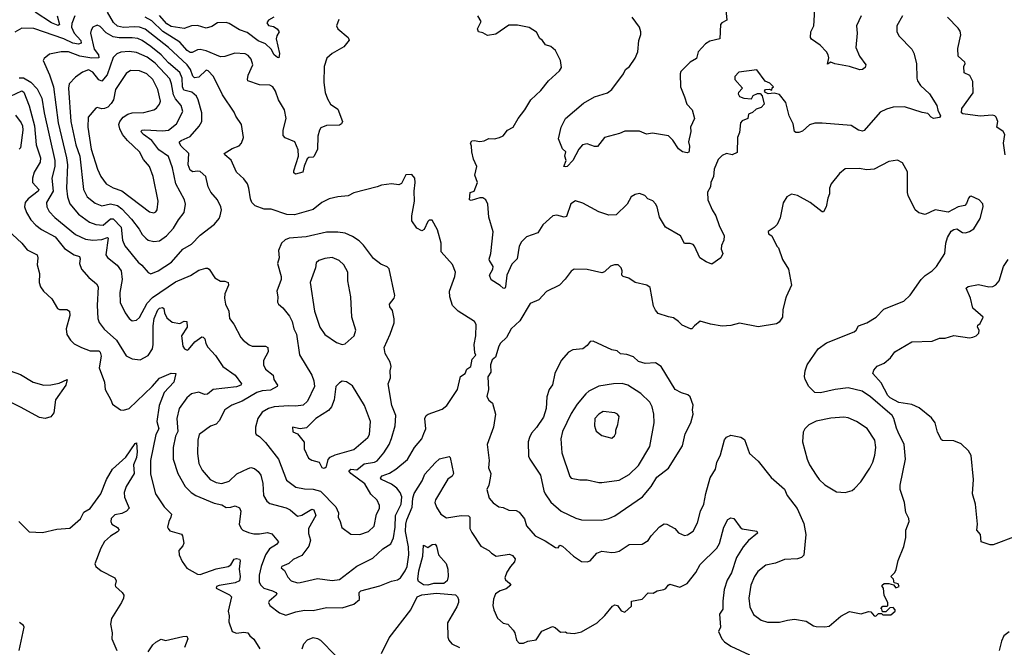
# Model space of a CAD drawing. Extents: x 2056909 to 2160450, y 827444 to 1016825.
# Tile 473 of 501: x 2119429 to 2126222, y 982416 to 986748. Entities that reach past the tile are written whole.
import ezdxf

# ---------------------------------------------------------------- set-up
doc = ezdxf.new("R2010")
doc.units = 0

msp = doc.modelspace()

# ---------------------------------------------------------------- linework, layer by layer
at = {"layer": '0CON10XD'}
for points in [[(2125234.2, 986775), (2125202.2, 986705), (2125206.5, 986655), (2125198.1, 986555), (2125222.9, 986495), (2125268, 986435), (2125263, 986417), (2125245, 986404.2), (2125225, 986401.4), (2125155.2, 986425.2), (2125053, 986443), (2125025, 986453.8), (2125001.7, 986441.7), (2125010.8, 986485), (2125008.1, 986505), (2124996.9, 986525), (2124952, 986572), (2124892.2, 986612.2), (2124886, 986625), (2124887.5, 986665), (2124908.1, 986705), (2124910.3, 986739.7), (2124917.3, 986875)], [(2119809.6, 986775), (2119789.7, 986720.3), (2119786.9, 986695), (2119805, 986655.7), (2119850.8, 986605), (2119854.4, 986585), (2119835, 986579), (2119795, 986584.6), (2119735, 986615.2), (2119525.8, 986685.8), (2119445, 986690), (2119395, 986662.5)], [(2119687.6, 986775), (2119704.4, 986715.6), (2119695, 986707.5), (2119648.2, 986725), (2119535, 986799.3)], [(2121345, 982861.8), (2121365, 982863.9), (2121485, 982890.9), (2121585, 982876.5), (2121636.6, 982883.4), (2121755, 982976.2), (2121865, 983032.2), (2121935.6, 983095), (2121989, 983131), (2122007.6, 983172.4), (2122019.3, 983245), (2122023.3, 983325), (2122060.8, 983405), (2122065.2, 983455), (2122055, 983484.5), (2122032.5, 983515), (2121995, 983543.2), (2121925, 983574.5), (2121918.6, 983585), (2121930.9, 983599.1), (2121980.9, 983619.1), (2122024.7, 983645.3), (2122105, 983711.8), (2122153.9, 983796.1), (2122204.4, 983855), (2122218.7, 983891.3), (2122230.9, 983925), (2122224.5, 983995), (2122232.9, 984015), (2122246.7, 984025), (2122345, 984060), (2122376, 984085), (2122450, 984195), (2122470, 984285), (2122502.5, 984305), (2122513.6, 984336.4), (2122542.5, 984355), (2122550, 984405), (2122577.5, 984432.5), (2122569.3, 984449.3), (2122565.8, 984505), (2122577.5, 984565), (2122578.8, 984645), (2122566.7, 984665), (2122455, 984736.7), (2122415, 984776), (2122396.2, 984835), (2122394.6, 984875), (2122432.1, 984975), (2122435.4, 985005), (2122415, 985058.1), (2122337.8, 985145), (2122336.5, 985205), (2122311.7, 985298.3), (2122274.1, 985364.1), (2122255, 985364), (2122245, 985356), (2122219.7, 985300.3), (2122205, 985291.2), (2122168.8, 985308.8), (2122135, 985360), (2122134.2, 985395), (2122154.3, 985495), (2122150, 985565), (2122158.8, 985625), (2122156.2, 985655), (2122135, 985680), (2122093.8, 985676.2), (2122063, 985617), (2122045, 985607.5), (2121995, 985614), (2121925, 985606), (2121895, 985593.3), (2121735, 985552.9), (2121695, 985532.9), (2121625, 985525.7), (2121565, 985511.4), (2121515, 985486), (2121455, 985438.6), (2121325, 985400), (2121272.8, 985402.8), (2121165, 985440.4), (2121115, 985439.2), (2121053.2, 985463.2), (2121032, 985485), (2121021.1, 985511.1), (2121011.2, 985585), (2121000, 985615), (2120975, 985648.8), (2120924.4, 985694.4), (2120887.4, 985777.4), (2120843.8, 985815), (2120840, 985825), (2120895, 985857.8), (2120942.7, 985877.3), (2120958.8, 985895), (2120974, 985935), (2120958.6, 986025), (2120921.5, 986081.5), (2120910, 986110), (2120828.3, 986228.3), (2120766.4, 986355), (2120730, 986395), (2120715, 986399.1), (2120665, 986350.3), (2120635, 986345.5), (2120625, 986357.1), (2120607, 986405), (2120585.2, 986435), (2120455.4, 986555.4), (2120295, 986682.3), (2120255, 986696.7), (2120220.5, 986699.5), (2120145, 986693.6), (2120103.9, 986703.9), (2120077.3, 986727.3), (2120035, 986798.9)], [(2121183.3, 986765), (2121145.9, 986744.1), (2121134, 986725), (2121145, 986708), (2121179.7, 986699.7), (2121205.5, 986685.5), (2121220, 986665), (2121203.6, 986636.4), (2121200, 986615), (2121222.9, 986515), (2121216.7, 986485), (2121207.7, 986487.7), (2121185, 986506), (2121164.4, 986545), (2121125, 986582.2), (2121075, 986602.7), (2120998.7, 986658.7), (2120945, 986678.2), (2120875, 986722.3), (2120855, 986728.2), (2120795, 986725.4), (2120755, 986701.2), (2120715, 986689.3), (2120655, 986708), (2120615, 986705.3), (2120563.6, 986686.4), (2120475, 986701.7), (2120445, 986718.3), (2120395, 986777.3)], [(2125520.8, 986775), (2125480, 986705), (2125482, 986665), (2125496.2, 986635), (2125583.9, 986543.9), (2125597.5, 986517.5), (2125616.1, 986446.1), (2125618, 986345), (2125623.8, 986326.2), (2125645, 986294), (2125705.8, 986235), (2125756.7, 986155), (2125763, 986123), (2125783.3, 986085), (2125775, 986072.5), (2125735, 986066.7), (2125717.5, 986075), (2125695, 986100), (2125655, 986106.2), (2125535, 986145.6), (2125455, 986143.5), (2125408.9, 986131.1), (2125365, 986108.9), (2125255, 985982.5), (2125245, 985977.5), (2125216.7, 985985), (2125165, 986017.8), (2124965.5, 986034.5), (2124915, 986033.3), (2124877.9, 986022.1), (2124831.1, 985978.9), (2124805, 985968.6), (2124785, 985968), (2124774.4, 985975), (2124765, 986030), (2124737.5, 986085), (2124715, 986176.7), (2124671.7, 986231.7), (2124635, 986240), (2124593.6, 986236.4), (2124574.2, 986244.2), (2124568.8, 986255), (2124575, 986266.7), (2124599.3, 986269.3), (2124618.3, 986261.7), (2124621.7, 986278.3), (2124630, 986285), (2124605, 986310), (2124573.6, 986323.6), (2124515, 986402.5), (2124390, 986385), (2124363.3, 986355), (2124363.9, 986333.9), (2124416.7, 986275), (2124388.8, 986245), (2124386.2, 986235), (2124395, 986216.7), (2124425, 986206.2), (2124477.5, 986202.5), (2124490, 986225), (2124520.8, 986239.2), (2124537.3, 986237.3), (2124551.7, 986221.7), (2124565.8, 986165), (2124545, 986140.8), (2124510.9, 986129.1), (2124485, 986107.5), (2124457.5, 986095), (2124453.3, 986065), (2124415, 986048.8), (2124403.3, 986035), (2124395, 985970), (2124381.2, 985935), (2124379.3, 985830.7), (2124345, 985816), (2124305, 985823.8), (2124275, 985810.8), (2124247.5, 985782.5), (2124220, 985715), (2124216.7, 985665), (2124198.5, 985625), (2124194.3, 985595), (2124175, 985557.5), (2124177.3, 985505), (2124206.4, 985435), (2124233.1, 985395), (2124255, 985326.7), (2124289.2, 985255), (2124287.1, 985225), (2124270.9, 985189.1), (2124268.9, 985165), (2124280.8, 985135), (2124266.4, 985103.6), (2124205, 985060), (2124165.4, 985075.4), (2124121.9, 985105), (2124086, 985185), (2124075, 985196.2), (2124055, 985204), (2124015, 985202.5), (2123988, 985255), (2123886.1, 985316.1), (2123843.8, 985383.8), (2123826.8, 985456.8), (2123816.8, 985476.8), (2123796.6, 985496.6), (2123762.1, 985512.1), (2123742.5, 985535), (2123705, 985547.5), (2123675, 985541.2), (2123648.8, 985525), (2123620, 985475), (2123545, 985400.8), (2123495, 985398.8), (2123425, 985421.4), (2123315, 985482), (2123265, 985497.1), (2123232.7, 985477.3), (2123201.7, 985388.3), (2123185, 985385.7), (2123135, 985398.6), (2123106.9, 985393.1), (2123039.2, 985330.8), (2123005, 985276.2), (2122925, 985248), (2122892.5, 985215), (2122875.8, 985184.2), (2122861.7, 985098.3), (2122825, 985060), (2122789.2, 984985), (2122782.2, 984905), (2122776.4, 984893.6), (2122765, 984894.4), (2122745, 984913.8), (2122681.7, 984951.7), (2122669.6, 984985), (2122693.3, 985025), (2122695.6, 985045), (2122670, 985085), (2122669.4, 985095), (2122680.6, 985135), (2122695.7, 985284.3), (2122665.8, 985385), (2122658.6, 985475), (2122644.3, 985504.3), (2122625, 985517.5), (2122605, 985517.8), (2122545, 985500.9), (2122531.9, 985505), (2122537.5, 985555), (2122565.6, 985565), (2122588.8, 985625), (2122570, 985675), (2122583.8, 985735), (2122560, 985785), (2122548, 985835), (2122545.7, 985875), (2122539.2, 985895), (2122548.6, 985911.4), (2122565, 985914.4), (2122605, 985906.2), (2122635, 985911.2), (2122665, 985926.7), (2122705, 985926.2), (2122740, 985935), (2122765, 985946.7), (2122794.3, 985985.7), (2122835, 986006.7), (2122869.2, 986065), (2122915.6, 986125), (2122955, 986194), (2123025, 986259.2), (2123077.5, 986325), (2123153.3, 986395), (2123167, 986417), (2123161.2, 986465), (2123125.8, 986535.8), (2123093.6, 986563.6), (2123057.5, 986575), (2123037.5, 986605), (2123017, 986617), (2122995, 986662.5), (2122945, 986693.3), (2122865, 986708.8), (2122805, 986708.8), (2122715, 986648), (2122657.5, 986637.5), (2122625, 986656.7), (2122594.1, 986664.1), (2122588.6, 986685), (2122614.2, 986735), (2122590, 986775)], [(2124300.8, 986815), (2124307.8, 986745), (2124273.1, 986726.9), (2124265.5, 986714.5), (2124259.2, 986615), (2124190.7, 986599.3), (2124159.8, 986580.2), (2124109.4, 986525), (2124099.7, 986480.3), (2124055.4, 986454.6), (2123990.2, 986389.8), (2123985.6, 986374.4), (2123988.6, 986285), (2124015.7, 986215), (2124033.3, 986165), (2124070, 986125), (2124084.3, 986065), (2124058.6, 986005), (2124060.9, 985975), (2124044, 985905), (2124051.1, 985875), (2124049.4, 985845), (2124045, 985833.8), (2124035, 985828.8), (2124002.5, 985835), (2123975, 985856.2), (2123935, 985916.2), (2123905, 985946.7), (2123795, 985963.8), (2123755, 985958.1), (2123705, 985977.5), (2123605, 985979.2), (2123568.3, 985961.7), (2123465, 985934.2), (2123415, 985873.3), (2123395, 985872), (2123345, 985890.8), (2123313.3, 985885), (2123286, 985855), (2123245, 985776), (2123205.8, 985735), (2123191.7, 985731.7), (2123183.8, 985735), (2123200, 985775), (2123190, 985805), (2123197.5, 985835), (2123175, 985856.7), (2123145.8, 985925), (2123164.3, 986005.7), (2123194.5, 986065.5), (2123318.8, 986171.2), (2123395, 986215.8), (2123485, 986242.5), (2123514, 986265), (2123595, 986373.8), (2123608.6, 986405), (2123635.7, 986425), (2123675, 986482.5), (2123694.5, 986525), (2123701.5, 986605), (2123714.4, 986645), (2123715.5, 986665), (2123705.5, 986695), (2123654.6, 986764.6)], [(2120335, 984994.4), (2120385, 985014.5), (2120475.6, 985075), (2120555, 985163.8), (2120615, 985199.5), (2120675, 985260), (2120773.5, 985336.5), (2120805.5, 985374.5), (2120813.1, 985395), (2120821.1, 985435), (2120817.5, 985455), (2120794.4, 985505), (2120747.3, 985557.3), (2120730.4, 985595), (2120713.1, 985665), (2120675, 985699.1), (2120655, 985702.7), (2120625, 985697.9), (2120605, 985709.4), (2120591.1, 985745), (2120595.5, 985825), (2120542.9, 985875), (2120531.1, 985895), (2120532.2, 985905), (2120542.9, 985915), (2120605, 985942.5), (2120667.1, 986012.9), (2120686.5, 986045), (2120686, 986105), (2120660.9, 986195), (2120648.9, 986218.9), (2120616.5, 986246.5), (2120561.7, 986261.7), (2120553.2, 986283.2), (2120550.5, 986345), (2120534, 986384), (2120455, 986449.1), (2120405, 986504.3), (2120335, 986563.4), (2120274.8, 986604.8), (2120245, 986618.1), (2120205, 986623.6), (2120115, 986621.6), (2120075, 986629.8), (2120026.6, 986656.6), (2119985, 986701.8), (2119965, 986709.6), (2119934.7, 986695.3), (2119922.3, 986675), (2119918.7, 986655), (2119944, 986545), (2119973.3, 986505), (2119975, 986483.5), (2119928, 986482), (2119845, 986496.6), (2119765, 986526.9), (2119715.3, 986524.7), (2119635, 986510), (2119599.1, 986480.9), (2119591.9, 986465), (2119635, 986366), (2119663.7, 986285), (2119695.2, 986035), (2119753.1, 985795), (2119758.5, 985745), (2119752.6, 985585), (2119760.3, 985525), (2119775.8, 985475.8), (2119835, 985404.6), (2119911.4, 985351.4), (2119955, 985333.2), (2120005, 985330), (2120055, 985374.1), (2120075, 985374.1), (2120128.8, 985315), (2120139.7, 985225), (2120155, 985187.8), (2120246.7, 985075), (2120272.4, 985052.4), (2120315, 985002.5), (2120335, 984994.4)], [(2121630.3, 986749.7), (2121614, 986705), (2121623.8, 986685), (2121696.7, 986625), (2121703.6, 986606.4), (2121665, 986559.2), (2121585, 986514.3), (2121547.9, 986482.1), (2121529.1, 986425), (2121527.3, 986315), (2121536.2, 986246.2), (2121552.1, 986202.1), (2121573.9, 986163.9), (2121625, 986131.2), (2121656.9, 986045), (2121650.2, 986029.8), (2121635, 986020.4), (2121545, 986017.5), (2121507.8, 986002.2), (2121496.9, 985985), (2121486.8, 985943.2), (2121484.3, 985855), (2121461.2, 985805), (2121455, 985798.8), (2121425, 985795.8), (2121413.7, 985786.3), (2121392.7, 985737.3), (2121383.3, 985695), (2121332.5, 985682.5), (2121320, 985690), (2121320.8, 985705), (2121352.5, 985805), (2121349.8, 985849.8), (2121328, 985905), (2121261.7, 985931.7), (2121247.7, 985947.7), (2121246.9, 985985), (2121266.8, 986066.8), (2121256.2, 986125), (2121214.7, 986195), (2121194.7, 986255), (2121175, 986284.5), (2121155, 986296.5), (2121085, 986298.1), (2121003.3, 986325), (2121000, 986335), (2121006.7, 986365), (2121036.9, 986435), (2121025.5, 986475), (2121005, 986501.1), (2120985, 986512.7), (2120913.7, 986516.3), (2120845, 986493.1), (2120815, 986491.9), (2120715, 986532.9), (2120675, 986542.7), (2120655, 986539.2), (2120619.3, 986520.7), (2120605, 986521.8), (2120585, 986534.7), (2120535, 986591.8), (2120465, 986635.2), (2120416.8, 986666.8), (2120340.3, 986740.3), (2120294.6, 986764.6)], [(2126227.9, 985815), (2126217.3, 985895), (2126225.8, 985955.8), (2126215.7, 985975.7), (2126171.2, 986005), (2126178, 986045), (2126166, 986076), (2126157.5, 986085), (2126139.5, 986089.5), (2126055, 986082.9), (2125937, 986097), (2125927.5, 986105), (2125930, 986135), (2126007, 986243), (2126005, 986320), (2125985, 986362.5), (2125945, 986380), (2125943.3, 986425), (2125953.3, 986445), (2125951.2, 986455), (2125903.3, 986495), (2125902.3, 986547.7), (2125922.3, 986642.3), (2125917.9, 986667.9), (2125905, 986690), (2125831.2, 986765)], [(2120355, 985216.4), (2120395, 985222.2), (2120443.1, 985255), (2120491.5, 985308.5), (2120524.7, 985365.3), (2120565, 985416.2), (2120573.4, 985473.4), (2120567.5, 985505), (2120506.8, 985615), (2120483.2, 985725), (2120455, 985804.4), (2120390, 985850), (2120341.4, 985915), (2120282.7, 985955), (2120264.4, 985975), (2120273.8, 985985), (2120292, 985988), (2120415, 985979.8), (2120455, 985985.9), (2120510.1, 986029.9), (2120553.8, 986115), (2120543.1, 986155), (2120505, 986200.9), (2120489.8, 986229.8), (2120477.7, 986305), (2120465, 986340), (2120365, 986447.4), (2120309.1, 986489.1), (2120235, 986520.5), (2120185, 986528.2), (2120126.9, 986523.1), (2120098.5, 986511.5), (2120075, 986485.6), (2120032.5, 986367.5), (2119996, 986324), (2119975, 986332), (2119935, 986386.6), (2119905, 986400.6), (2119863.8, 986386.2), (2119815, 986350.5), (2119770.7, 986305), (2119766.4, 986275), (2119782.7, 986045), (2119816.6, 985885), (2119843.3, 985805), (2119870, 985575), (2119895.5, 985525), (2119951.1, 985481.1), (2119995, 985463.2), (2120055, 985477.7), (2120105, 985464.2), (2120135, 985441.6), (2120201.8, 985371.8), (2120253.1, 985303.1), (2120274.2, 985264.2), (2120299.2, 985239.2), (2120316.8, 985226.8), (2120355, 985216.4)], [(2120355, 985413.8), (2120369.1, 985420.9), (2120377.5, 985435), (2120385.4, 985495), (2120349.2, 985665), (2120324.6, 985734.6), (2120283.6, 985783.6), (2120255.3, 985835.3), (2120173.4, 985913.4), (2120139.1, 985955), (2120120, 985995), (2120114.4, 986025), (2120120.6, 986045), (2120144.1, 986075.9), (2120174.6, 986095.4), (2120205.4, 986104.6), (2120285, 986106), (2120354.6, 986125.4), (2120373.7, 986136.3), (2120395, 986163.8), (2120400.4, 986185), (2120381.5, 986265), (2120347.1, 986335), (2120306.7, 986375), (2120255, 986395.4), (2120194, 986396), (2120164.6, 986375.4), (2120090.7, 986265), (2120075.5, 986195), (2120060.4, 986169.6), (2120036.4, 986143.6), (2120015.5, 986134.5), (2119995, 986132.5), (2119965, 986141.2), (2119955, 986136.7), (2119902.5, 986075), (2119900, 986005), (2119922.7, 985855), (2119966.1, 985715), (2119989.2, 985665), (2120025.6, 985615), (2120075, 985587.3), (2120135, 985565.4), (2120325, 985421.8), (2120355, 985413.8)], [(2119425, 986347.3), (2119455, 986345.3), (2119506.3, 986316.3), (2119549.8, 986269.8), (2119581.7, 986205), (2119597.3, 986105), (2119672.7, 985775), (2119672.4, 985735), (2119651.4, 985655), (2119659.6, 985565), (2119615.3, 985485), (2119616.9, 985455), (2119633.1, 985425), (2119671.8, 985381.8), (2119815, 985266), (2119883.4, 985233.4), (2119934.8, 985225.2), (2119995, 985231.7), (2120035, 985244.4), (2120040.9, 985240.9), (2120024.3, 985124.3), (2120035.6, 985105.6), (2120102.6, 985052.6), (2120128.5, 985015), (2120136.1, 984955), (2120120.9, 984865), (2120123.3, 984795), (2120156.7, 984725), (2120185, 984686), (2120205, 984670), (2120235, 984674.2), (2120255, 984691.9), (2120309.7, 984790.3), (2120345, 984831.2), (2120505, 984938.2), (2120608.9, 984981.1), (2120665, 985020), (2120713.8, 985033.8), (2120725, 985033.8), (2120736.2, 985025), (2120776.7, 984965), (2120815, 984944), (2120845, 984944), (2120866.7, 984935), (2120869.2, 984915), (2120845.4, 984855), (2120843.1, 984825), (2120850, 984785), (2120871.8, 984735), (2120877.1, 984685), (2120906.7, 984646.7), (2120954.4, 984555), (2120971.1, 984535), (2121013, 984503), (2121034.1, 984494.1), (2121125.6, 984495.6), (2121142.5, 984485), (2121144.5, 984455), (2121111.1, 984395), (2121110.4, 984365), (2121125.6, 984335), (2121177.5, 984295), (2121182.9, 984265), (2121207.1, 984225), (2121205.8, 984215), (2121158.8, 984191.2), (2121103.3, 984186.7), (2121065, 984174.6), (2120965, 984115.4), (2120891.9, 984088.1), (2120844.5, 984055), (2120805, 983979.2), (2120785, 983955.8), (2120745, 983942), (2120666.7, 983885), (2120658.6, 983845), (2120655.3, 983754.7), (2120664.6, 983685), (2120689.4, 983639.4), (2120744.3, 983575), (2120784.7, 983554.7), (2120825, 983546.1), (2120875, 983563.1), (2120926.9, 983613.1), (2121005, 983650.5), (2121025, 983656.7), (2121049.4, 983649.4), (2121075, 983630), (2121093.4, 983603.4), (2121107.1, 983547.1), (2121111.9, 983465), (2121135, 983425.8), (2121155, 983408.6), (2121269, 983379), (2121295.6, 983365), (2121345, 983321.1), (2121375, 983327.7), (2121445, 983369.4), (2121457.8, 983365), (2121473.3, 983325), (2121422.6, 983235), (2121422.3, 983202.3), (2121434.8, 983155), (2121425.3, 983114.7), (2121375, 983050.8), (2121316.8, 983023.2), (2121286.7, 982995), (2121237.5, 982975), (2121233.3, 982965), (2121255.8, 982945.8), (2121279.1, 982899.1), (2121302, 982875), (2121345, 982861.8)], [(2119365, 986220.8), (2119445, 986255.8), (2119458.4, 986248.4), (2119494.1, 986154.1), (2119531.6, 986015), (2119542.5, 985885), (2119573.1, 985795), (2119570.3, 985765), (2119529.1, 985695), (2119516.9, 985655), (2119518.4, 985625), (2119562.3, 985575), (2119557.1, 985565), (2119488.6, 985511.4), (2119468.2, 985485), (2119463.1, 985455), (2119475.9, 985415.9), (2119507, 985367), (2119540.1, 985330.1), (2119580.3, 985300.3), (2119675, 985248.2), (2119737.6, 985167.6), (2119805.8, 985125.8), (2119842.4, 985112.4), (2119847.2, 985097.2), (2119842.9, 985065), (2119856.9, 985025), (2119907.4, 984967.4), (2119959.2, 984925), (2119971.1, 984905), (2119964.6, 984775), (2119968.5, 984685), (2119977.7, 984657.7), (2120012.7, 984612.7), (2120097.1, 984535), (2120165, 984428.6), (2120205, 984408.1), (2120261.2, 984401.2), (2120315, 984430.8), (2120345, 984477.1), (2120351.3, 984505), (2120350.6, 984635), (2120357, 984685), (2120382.9, 984745), (2120395, 984756.9), (2120415, 984761.1), (2120422.9, 984755), (2120428.1, 984725), (2120445, 984690), (2120480.7, 984660.7), (2120535, 984651.4), (2120565, 984667.1), (2120583.3, 984665), (2120585.5, 984624.5), (2120546.7, 984565), (2120556, 984495), (2120566.2, 984475), (2120585, 984467.5), (2120595, 984470.8), (2120636.6, 984523.4), (2120685, 984558), (2120695, 984556.7), (2120705.6, 984545.6), (2120713.4, 984513.4), (2120728.1, 984488.1), (2120780.3, 984430.3), (2120831.1, 984355), (2120915.7, 984295), (2120958.6, 984235), (2120954.3, 984225), (2120925, 984213.5), (2120764.1, 984195.9), (2120725, 984162.5), (2120705, 984161.8), (2120665, 984176.7), (2120615.8, 984165), (2120582.3, 984137.7), (2120530, 984065), (2120514.6, 983995), (2120520.4, 983905), (2120505, 983873.8), (2120487.7, 983795), (2120487.7, 983715), (2120521.1, 983615), (2120570, 983525), (2120611.4, 983485), (2120643.6, 983463.6), (2120770.1, 983410.1), (2120825, 983400), (2120855, 983381.4), (2120885, 983382.2), (2120915, 983391.4), (2120945, 983378), (2120954.2, 983355), (2120944.5, 983265), (2120956.9, 983236.9), (2120969.2, 983225), (2121007.6, 983207.6), (2121045, 983199.2), (2121085, 983199.1), (2121138.5, 983208.5), (2121168.6, 983198.6), (2121214, 983145), (2121201.4, 983125), (2121152.3, 983095), (2121125.9, 983055), (2121095.3, 982975), (2121080.9, 982915), (2121082.7, 982865), (2121092.9, 982845), (2121114.2, 982824.2), (2121173.1, 982805), (2121196, 982795), (2121203.8, 982785), (2121200, 982775), (2121150, 982735), (2121145.8, 982725), (2121154.3, 982705), (2121222, 982655), (2121265, 982638.6), (2121335, 982661.4), (2121395, 982671.4), (2121455, 982670.6), (2121545, 982691.5), (2121655, 982687.8), (2121735, 982714.4), (2121774, 982745), (2121771.2, 982795), (2121783.3, 982805), (2121915, 982840.3), (2121995, 982872.2), (2122035, 982881.4), (2122055.8, 982895), (2122090, 982945), (2122102.8, 982975), (2122114.1, 983055), (2122111.2, 983108.8), (2122092.3, 983215), (2122093.8, 983265), (2122099.8, 983295), (2122136.7, 983383.3), (2122140.9, 983445), (2122151.5, 983478.5), (2122207.1, 983565), (2122225, 983610), (2122295, 983690), (2122325, 983716), (2122393, 983733), (2122400, 983725), (2122422.5, 983615), (2122412.7, 983597.3), (2122383.3, 983576.7), (2122297.3, 983435), (2122294.6, 983415), (2122305, 983384), (2122335, 983336), (2122375, 983309.2), (2122475, 983326.7), (2122525, 983324), (2122534.2, 983314.2), (2122535.6, 983235), (2122548, 983208), (2122610, 983115), (2122665, 983084), (2122685, 983066), (2122715.9, 983045.9), (2122808.7, 983058.7), (2122830.3, 983050.3), (2122847.3, 983027.3), (2122844.2, 983005), (2122815, 982974), (2122790, 982935), (2122775.7, 982895.7), (2122781.8, 982881.8), (2122809.8, 982859.8), (2122817.5, 982845), (2122785, 982818.8), (2122745, 982805.3), (2122712.2, 982785), (2122697.7, 982747.7), (2122694.4, 982705), (2122700.6, 982675), (2122727, 982617), (2122765, 982583.8), (2122796.7, 982575), (2122833.8, 982535), (2122846, 982515), (2122856, 982465), (2122875, 982444.2), (2122905, 982444.3), (2122935, 982457.5), (2122992.7, 982467.3), (2123032.7, 982527.3), (2123105, 982560), (2123123.6, 982553.6), (2123160.7, 982520.7), (2123195, 982523.3), (2123205, 982516.7), (2123255, 982512), (2123305, 982524), (2123414.3, 982585.7), (2123466, 982635), (2123519.5, 982700.5), (2123535, 982710), (2123553.6, 982703.6), (2123578.8, 982668.8), (2123605, 982658.8), (2123649.7, 982700.3), (2123650, 982735), (2123725, 982748.9), (2123765, 982792), (2123799.3, 982790.7), (2123827.5, 982805), (2123872.5, 982815), (2123888.1, 982821.9), (2123904.1, 982845.9), (2123915, 982851.2), (2123985, 982830.6), (2124035, 982856.2), (2124095, 982932.5), (2124125, 982986.9), (2124240.2, 983099.8), (2124257.3, 983132.7), (2124286.7, 983245), (2124315, 983298), (2124335, 983310.8), (2124356, 983305), (2124400, 983245), (2124414.4, 983234.4), (2124515, 983216.9), (2124520.8, 983205), (2124457, 983153), (2124420, 983110), (2124374.7, 983035.3), (2124339.5, 982929.5), (2124311.5, 982878.5), (2124289.5, 982815), (2124280.4, 982735), (2124281.2, 982678.8), (2124257.5, 982645), (2124263.8, 982555), (2124251.2, 982525), (2124274.3, 982475), (2124292, 982455), (2124334.6, 982424.6), (2124465, 982364.5)], [(2119399.7, 986089.7), (2119438.9, 986035), (2119448, 986015), (2119451.3, 985985), (2119435, 985863.8), (2119426.6, 985853.4)], [(2124985, 982556.7), (2125015, 982562.5), (2125095, 982630), (2125155, 982662.5), (2125235, 982646.7), (2125285, 982662.5), (2125301.7, 982661.7), (2125323.6, 982633.6), (2125335, 982630), (2125355, 982650), (2125375, 982650), (2125385, 982640), (2125439.3, 982640.7), (2125470, 982665), (2125470, 982675), (2125455, 982690), (2125431.7, 982688.3), (2125405, 982660), (2125381.7, 982661.7), (2125378.3, 982678.3), (2125370, 982685), (2125385, 982700), (2125415, 982700), (2125420, 982705), (2125420, 982725), (2125393, 982773), (2125390, 982825), (2125380, 982835), (2125380, 982845), (2125393, 982857), (2125425, 982857.5), (2125458.3, 982848.3), (2125475, 982827.5), (2125496.7, 982835), (2125490, 982855), (2125461.7, 982861.7), (2125457, 982887), (2125440, 982905), (2125468.3, 982931.7), (2125477, 982953), (2125491.2, 983015), (2125528.3, 983111.7), (2125542.9, 983175), (2125543.8, 983225), (2125566, 983285), (2125564, 983305), (2125543.6, 983346.4), (2125534, 983415), (2125504.4, 983504.4), (2125504.5, 983535), (2125540.6, 983715), (2125530.6, 983815), (2125490.4, 983900.4), (2125477.6, 983927.6), (2125460.9, 983995), (2125448.5, 984015), (2125298.2, 984145), (2125241.1, 984185), (2125145, 984205.9), (2125055, 984196.5), (2124955, 984172.2), (2124915, 984174.6), (2124873.8, 984215), (2124848.2, 984265), (2124844.6, 984285), (2124848.9, 984325), (2124862.2, 984365), (2124938, 984475), (2124995, 984517.5), (2125186.4, 984593.6), (2125201.2, 984605), (2125216.2, 984635), (2125273.3, 984655), (2125338, 984695), (2125391.1, 984748.9), (2125465, 984780.6), (2125530, 984805), (2125573.4, 984846.6), (2125648.1, 984955), (2125677, 984983), (2125725.7, 985015), (2125754.4, 985045), (2125812, 985135), (2125820, 985205), (2125831.2, 985245), (2125855, 985287.5), (2125875, 985300), (2125895, 985303.3), (2125935, 985280), (2125955, 985277.5), (2125983.3, 985285), (2126012.5, 985305), (2126055.6, 985375), (2126077.5, 985455), (2126075, 985477.5), (2126050, 985505), (2125995, 985530), (2125985, 985528), (2125975, 985516.2), (2125961.7, 985478.3), (2125950, 985465), (2125903.3, 985455), (2125835, 985418.8), (2125746.1, 985436.1), (2125675.9, 985404.1), (2125632.5, 985415), (2125608, 985435), (2125558.8, 985535), (2125553.8, 985555), (2125555, 985697.5), (2125519.4, 985759.4), (2125485, 985777.5), (2125425, 985768.6), (2125325, 985715.7), (2125275, 985710.8), (2125221.2, 985721.2), (2125125, 985719.2), (2125085, 985686.7), (2125028, 985615), (2125017.5, 985585), (2125016, 985545), (2125004.2, 985515), (2124994.1, 985455.9), (2124975, 985422.5), (2124965, 985422.5), (2124883.3, 985485), (2124795, 985533.8), (2124755, 985543.3), (2124722.5, 985525), (2124696.1, 985483.9), (2124675, 985380), (2124656.1, 985333.9), (2124635, 985312.5), (2124592.5, 985285), (2124595, 985270), (2124617.5, 985255), (2124652.5, 985185), (2124663.6, 985173.6), (2124692.3, 985092.3), (2124733.8, 985025), (2124753.3, 984915), (2124716.7, 984835), (2124711.7, 984811.7), (2124693.8, 984745), (2124693.3, 984695), (2124670, 984660), (2124651.3, 984648.7), (2124525, 984628.5), (2124395.7, 984654.3), (2124335, 984637.1), (2124276.8, 984633.2), (2124195, 984645.6), (2124125, 984668), (2124084.1, 984635.9), (2124066.4, 984613.6), (2124056.7, 984613.3), (2123999.1, 984639.1), (2123975.7, 984665.7), (2123940.7, 984690.7), (2123905, 984696.2), (2123835, 984720.8), (2123815, 984742), (2123801.7, 984771.7), (2123779.1, 984899.1), (2123755.6, 984915.6), (2123674.6, 984934.6), (2123633, 984963), (2123593.3, 984975), (2123583.3, 984985), (2123586.2, 985015), (2123580, 985035), (2123557.5, 985055), (2123533.9, 985056.1), (2123505, 985047.5), (2123465, 985006.7), (2123445, 985000), (2123344, 985024), (2123255, 985026.2), (2123235, 985011.2), (2123193.4, 984956.6), (2123153.4, 984916.6), (2123065, 984871.2), (2123010, 984815), (2122951.3, 984788.7), (2122879.7, 984670.3), (2122821.1, 984615), (2122788.6, 984555), (2122747.5, 984515), (2122735.8, 984495), (2122712.5, 984417.5), (2122688.8, 984401.2), (2122677.5, 984365), (2122680, 984315), (2122658.3, 984281.7), (2122663.3, 984195), (2122652.5, 984147.5), (2122665, 984121.2), (2122691.2, 984101.2), (2122711.8, 984025), (2122697.9, 983935), (2122653.5, 983815), (2122668.9, 983705), (2122664.4, 983655), (2122680, 983615), (2122675, 983582.5), (2122665.7, 983535), (2122652, 983505), (2122668.8, 983445), (2122695, 983414.2), (2122735, 983385.8), (2122765, 983380.8), (2122805, 983362.5), (2122855, 983360), (2122875, 983348), (2122912.4, 983302.4), (2122927.1, 983255), (2122986.3, 983186.3), (2123055, 983151.9), (2123125.8, 983104.2), (2123145, 983103.3), (2123155, 983121.2), (2123173.3, 983115), (2123250, 983045), (2123305, 983009.2), (2123345, 983006.2), (2123365, 983013.8), (2123411.2, 983065), (2123445, 983080), (2123515, 983069.5), (2123538.3, 983071.7), (2123565, 983080), (2123635, 983126), (2123725, 983127.5), (2123765, 983154.2), (2123785.6, 983185), (2123843.1, 983246.9), (2123875, 983268), (2123895, 983266), (2123950, 983235), (2123975.7, 983205.7), (2124015, 983187.5), (2124037.9, 983192.1), (2124075, 983216.7), (2124105.6, 983275), (2124125.7, 983355), (2124149.2, 983405), (2124163, 983477), (2124194.2, 983585), (2124230, 983645), (2124238.7, 983691.3), (2124264.6, 983745.4), (2124292.6, 983847.4), (2124305, 983867.5), (2124335, 983880), (2124405, 983867.1), (2124430.3, 983850.3), (2124464.6, 983754.6), (2124525, 983700), (2124615, 983588.6), (2124705, 983508), (2124725.5, 983465), (2124793.8, 983373.8), (2124839.6, 983269.6), (2124853.3, 983195), (2124838.6, 983051.4), (2124822.9, 983037.1), (2124795, 983025.8), (2124707, 983023), (2124645, 982997.5), (2124577.6, 982982.4), (2124521.3, 982938.7), (2124498.6, 982905), (2124472.9, 982845), (2124460.6, 982755), (2124466, 982695), (2124492.2, 982642.2), (2124545, 982602.9), (2124589.7, 982589.7), (2124671.4, 982588.6), (2124725.6, 982604.4), (2124775, 982610), (2124855, 982596.7), (2124905, 982564), (2124925, 982560), (2124985, 982556.7)], [(2119348.5, 985295), (2119444.3, 985205), (2119479.8, 985159.8), (2119550, 985125), (2119554.3, 985105), (2119550, 985055), (2119565.6, 984995), (2119562.9, 984935), (2119572.5, 984905), (2119593.6, 984873.6), (2119651.7, 984821.7), (2119691.2, 984755), (2119705, 984747.5), (2119755, 984748), (2119772, 984735), (2119774.4, 984705), (2119750, 984615), (2119754.2, 984575), (2119780.8, 984535), (2119805, 984510.6), (2119855, 984484.5), (2119915, 984462.9), (2119975, 984461.9), (2119985, 984454), (2119990.8, 984425), (2119977.1, 984345), (2120014.3, 984245), (2120020, 984195), (2120059.2, 984125), (2120069.2, 984095), (2120125.9, 984055.9), (2120145, 984052), (2120184.6, 984065.4), (2120342.7, 984215), (2120395, 984274), (2120475, 984307.5), (2120506.2, 984305), (2120491.9, 984245), (2120425.6, 984174.4), (2120391.1, 984085), (2120376.2, 983975), (2120388.5, 983925), (2120368.8, 983885), (2120332.9, 983705), (2120331.5, 983611.5), (2120365.3, 983475.3), (2120425.4, 983385.4), (2120475.7, 983335), (2120472.9, 983315), (2120457.5, 983285), (2120450, 983245), (2120453.8, 983235), (2120465, 983220), (2120545.9, 983195.9), (2120552.5, 983185), (2120561.2, 983135), (2120554.1, 983115.9), (2120526.7, 983085), (2120530, 983055), (2120549.3, 983009.3), (2120583, 982963), (2120655, 982920), (2120675, 982918.8), (2120785, 982957.1), (2120866.7, 982975), (2120885, 982986), (2120910, 983025), (2120925, 983029.4), (2120945, 983023.8), (2120949.4, 983015), (2120943.5, 982955), (2120951.5, 982905), (2120945.5, 982875), (2120915, 982860.5), (2120806.4, 982843.6), (2120786.7, 982835), (2120783.8, 982825), (2120877.5, 982777.5), (2120890.9, 982765), (2120868, 982665), (2120874.3, 982634.3), (2120872.6, 982592.6), (2120896.2, 982526.2), (2120925, 982514), (2120975, 982521.4), (2121003.3, 982515), (2121016.7, 982495), (2121045, 982471.2), (2121085.7, 982405)], [(2121775, 983194.3), (2121835, 983215.6), (2121875, 983252.9), (2121892.2, 983335), (2121911.8, 983375), (2121911.2, 983395), (2121895, 983432.5), (2121852.6, 983472.6), (2121810, 983545), (2121714.5, 983615), (2121700, 983635), (2121715, 983645.3), (2121755, 983640.5), (2121806.9, 983683.1), (2121876.2, 983695), (2121895, 983703.8), (2121942.5, 983757.5), (2121977.8, 983815), (2121995, 983856.7), (2122020, 983945), (2122023.5, 984015), (2121997.5, 984085), (2121972.5, 984235), (2121988.6, 984275), (2121985.9, 984324.1), (2121991.2, 984355), (2121986.2, 984385), (2121950, 984445), (2121943.1, 984485), (2121985, 984577.5), (2122013.8, 984655), (2122013.9, 984683.9), (2122000.8, 984740.8), (2121984.2, 984765), (2121980.8, 984785), (2122013.3, 984825), (2122018, 984845), (2121977.6, 985027.6), (2121965, 985042.5), (2121920.3, 985060.3), (2121870.3, 985100.3), (2121802.4, 985192.4), (2121772.5, 985222.5), (2121725, 985251.9), (2121675, 985273.3), (2121625, 985281.1), (2121545, 985281.8), (2121405, 985249.6), (2121289.7, 985240.3), (2121261.7, 985228.3), (2121235, 985206.2), (2121215.6, 985155), (2121218.9, 985105), (2121207.1, 985065), (2121234.4, 984975), (2121233.1, 984955), (2121204.2, 984875), (2121210.8, 984835), (2121208.3, 984798.3), (2121214.4, 984784.4), (2121245, 984758.8), (2121290.8, 984700.8), (2121308.9, 984665), (2121321.1, 984615), (2121338.2, 984578.2), (2121360, 984435), (2121443.8, 984293.8), (2121458.8, 984255), (2121463.9, 984215), (2121415.5, 984115), (2121385, 984088.2), (2121335, 984080), (2121285, 984083.4), (2121185, 984075.3), (2121145.2, 984064.8), (2121101.3, 984038.7), (2121072.1, 983995), (2121056.7, 983935), (2121057.1, 983897.1), (2121061.2, 983885), (2121085, 983872), (2121125, 983828.5), (2121215, 983715.7), (2121270.2, 983570.2), (2121335, 983521.9), (2121395, 983509.1), (2121455, 983508.2), (2121505, 983494.6), (2121610, 983385), (2121628.1, 983345), (2121625.7, 983315), (2121641.4, 983285), (2121652.3, 983242.3), (2121715, 983196.2), (2121775, 983194.3)], [(2121655, 984506), (2121675, 984510.8), (2121738, 984565), (2121748.1, 984605), (2121721.9, 984695), (2121713.1, 984835), (2121692.5, 984945), (2121692.7, 985005), (2121666.5, 985055), (2121634.3, 985085), (2121585, 985106.4), (2121535, 985099.4), (2121493.3, 985085), (2121475, 985070), (2121469.2, 985035), (2121434.3, 984935), (2121462.7, 984735), (2121501.2, 984625), (2121534, 984574), (2121615, 984518.8), (2121655, 984506)], [(2126305, 983182.5), (2126145, 983122.5), (2126125, 983122.5), (2126062.5, 983145), (2126057.5, 983195), (2126032.5, 983225), (2126036.7, 983265), (2126023.3, 983405), (2126003.8, 983475), (2126008.8, 983575), (2125995, 983740), (2125975, 983772.5), (2125925, 983821.2), (2125875, 983840.8), (2125795, 983842.5), (2125788.3, 983848.3), (2125761.2, 983901.2), (2125745.8, 983965.8), (2125720, 984000), (2125635, 984067.9), (2125585, 984091.2), (2125495, 984105.9), (2125435, 984138), (2125418.7, 984155), (2125372.2, 984242.2), (2125316.2, 984305), (2125321.7, 984328.3), (2125345, 984356.2), (2125393, 984377), (2125436.2, 984415), (2125466.7, 984455), (2125585, 984524.2), (2125725, 984529.4), (2125775, 984548.6), (2125815, 984550), (2125875, 984568.1), (2125982.7, 984552.7), (2126005, 984556.2), (2126027.5, 984565), (2126047.5, 984585), (2126050, 984605), (2126037.5, 984625), (2126040.7, 984639.3), (2126055, 984650), (2126076.7, 984695), (2126006.4, 984756.4), (2125988.8, 984825), (2125960, 984895), (2125973.9, 984906.1), (2126045, 984919.2), (2126115, 984904.2), (2126142.7, 984907.3), (2126165, 984918.8), (2126188.1, 984945), (2126216.2, 985045), (2126248.3, 985091.7)], [(2123445, 983293.1), (2123495, 983305.6), (2123535, 983323.3), (2123725.3, 983454.7), (2123785.5, 983525), (2123825, 983590), (2123906.6, 983653.4), (2124002.6, 983807.4), (2124019.7, 983890.3), (2124060.8, 983965), (2124076, 984025), (2124070.8, 984055), (2124076.9, 984086.9), (2124056.2, 984145), (2124039.5, 984159.5), (2123995, 984172), (2123950.8, 984195), (2123855, 984354), (2123815, 984379.2), (2123745, 984375.8), (2123699.1, 984389.1), (2123665, 984420), (2123617.3, 984437.3), (2123575, 984442), (2123551.2, 984461.2), (2123515, 984469.2), (2123385, 984530), (2123365, 984526.2), (2123345, 984500), (2123315, 984476.2), (2123245, 984469.2), (2123215, 984453.3), (2123164.3, 984395.7), (2123122.5, 984305), (2123105, 984227.5), (2123082.5, 984195), (2123067.1, 984145), (2123060.6, 984065), (2123043.3, 984005), (2122996.1, 983933.9), (2122960, 983895), (2122945.7, 983865), (2122938.1, 983835), (2122940.6, 983735), (2122948.6, 983715), (2123023.6, 983605), (2123045.9, 983495.9), (2123055, 983475.7), (2123095, 983418.6), (2123165, 983355.8), (2123267.4, 983307.4), (2123305, 983295.8), (2123445, 983293.1)], [(2119364.6, 984324.6), (2119435, 984298.6), (2119523.3, 984245), (2119596.4, 984226.4), (2119645, 984226.9), (2119702, 984238), (2119756, 984265), (2119748.1, 984225), (2119677.1, 984125), (2119666, 984035), (2119643.2, 984006.8), (2119605, 983995.8), (2119565, 984001.4), (2119435, 984074.5), (2119325, 984127.8)], [(2121525, 983652.2), (2121535, 983654.4), (2121545.5, 983665), (2121557.9, 983712.1), (2121571.1, 983728.9), (2121605, 983744.3), (2121735, 983780.5), (2121831.9, 983865), (2121843.6, 983885), (2121850, 983975), (2121807.8, 984085), (2121725, 984220.8), (2121685, 984249.2), (2121655, 984252), (2121635, 984241.2), (2121611.5, 984215), (2121600, 984125), (2121581.4, 984075), (2121559.5, 984050.5), (2121473.1, 983995), (2121409.1, 983930.9), (2121365, 983923.3), (2121312.5, 983935), (2121313.6, 983903.6), (2121345, 983890), (2121392.7, 983832.7), (2121391.4, 983785), (2121420.8, 983720.8), (2121445, 983706.9), (2121494.4, 983694.4), (2121515, 983656), (2121525, 983652.2)], [(2123425, 983552.9), (2123445, 983554.4), (2123565, 983570.6), (2123635, 983608.5), (2123699, 983671), (2123777.9, 983802.1), (2123807.3, 983965), (2123803.5, 984025), (2123792.7, 984075), (2123777.8, 984107.8), (2123715, 984168.9), (2123625, 984224.6), (2123585, 984236.1), (2123525.4, 984234.6), (2123425, 984217.9), (2123357.1, 984182.9), (2123334.4, 984165), (2123274.5, 984095), (2123235, 984030), (2123174.6, 983905), (2123161.8, 983855), (2123168.9, 983758.9), (2123224.4, 983595), (2123234.5, 983584.5), (2123295, 983572.2), (2123345, 983572.5), (2123425, 983552.9)], [(2123515, 983860), (2123532.5, 983875), (2123542.5, 983895), (2123541.2, 983915), (2123556, 983954), (2123565, 984010), (2123553.3, 984025), (2123535, 984034), (2123455, 984044.3), (2123424.2, 984025), (2123397.5, 983995), (2123394.2, 983945.8), (2123401.7, 983921.7), (2123407.5, 983907.5), (2123445, 983877.5), (2123515, 983860)], [(2125125, 983484.2), (2125171.7, 983498.3), (2125188.7, 983511.3), (2125232.1, 983557.9), (2125295, 983652), (2125315.3, 983694.7), (2125328.1, 983741.9), (2125336, 983796), (2125330, 983845), (2125275.3, 983925.3), (2125203.7, 983973.7), (2125145, 983999.4), (2125115, 984004.4), (2125025, 983998.5), (2124925, 983977.5), (2124875, 983951.2), (2124846.7, 983925), (2124835, 983900), (2124829.2, 983835), (2124861.9, 983715), (2124879.4, 983675), (2124924.3, 983605), (2124945.7, 983575), (2124985, 983537.5), (2125065, 983489.2), (2125125, 983484.2)], [(2119423.4, 983283.4), (2119495, 983213.3), (2119587.7, 983207.7), (2119685, 983231.1), (2119775, 983238.9), (2119848.2, 983301.8), (2119871.2, 983348.8), (2119915.2, 983374.8), (2119988.4, 983475), (2120028.8, 983575), (2120070, 983645), (2120160.9, 983729.1), (2120225, 983823.8), (2120235, 983826.2), (2120240.6, 983765), (2120236, 983725), (2120213.8, 983675), (2120219.3, 983615), (2120163.2, 983525), (2120150.4, 983485), (2120152.3, 983452.3), (2120171.2, 983408.8), (2120183.9, 983376.1), (2120166, 983355), (2120135, 983338.9), (2120085, 983330), (2120061.5, 983305), (2120057.5, 983285), (2120065, 983265.8), (2120105, 983241.9), (2120115.6, 983225), (2120105, 983212.2), (2120055, 983183.6), (2120015, 983147.5), (2119989.8, 983100.2), (2119948.3, 982991.7), (2119953.8, 982975), (2119990.8, 982945), (2120086, 982895), (2120095.7, 982875), (2120088, 982845), (2120091.2, 982835), (2120136, 982795), (2120147.5, 982775), (2120146, 982755), (2120130.8, 982725), (2120063.8, 982615), (2120056, 982575), (2120068, 982515), (2120066.2, 982475), (2120100, 982395)], [(2122245, 982844.2), (2122215, 982847.3), (2122181.2, 982871.2), (2122176.9, 982886.9), (2122182.3, 982945), (2122211.5, 983045), (2122215, 983120), (2122245, 983106), (2122275, 983125.6), (2122295, 983127.1), (2122304.4, 983114.4), (2122318, 983055), (2122372.5, 982995), (2122384.3, 982955), (2122386, 982905), (2122378, 982875), (2122355, 982855.7), (2122285, 982856.5), (2122245, 982844.2)], [(2121926.7, 982373.3), (2121978.3, 982481.8), (2122126.9, 982675), (2122170.6, 982765), (2122205, 982778.4), (2122305, 982790.9), (2122435, 982777.5), (2122448.8, 982765), (2122455.8, 982745), (2122455.7, 982725), (2122445, 982696.2), (2122381.9, 982585), (2122383.8, 982485), (2122390, 982465), (2122410.5, 982440.5), (2122464.1, 982414.1)], [(2119426.1, 982395), (2119461.1, 982555), (2119456.4, 982566.4), (2119427.5, 982587.5)], [(2120315.8, 982385), (2120347.4, 982432.6), (2120368.3, 982451.7), (2120405, 982471.9), (2120435, 982463.1), (2120555, 982491.2), (2120582.5, 982492.5), (2120589.2, 982475), (2120566, 982414)], [(2126255, 982523.3), (2126220, 982495), (2126202, 982458), (2126186.7, 982395)], [(2121378.9, 982405), (2121389.7, 982440.3), (2121415, 982468.5), (2121455, 982484.5), (2121485, 982477.8), (2121505.3, 982465.3), (2121608.8, 982358.8)]]:
    msp.add_lwpolyline(points, dxfattribs=at)

doc.saveas('drawing.dxf')
